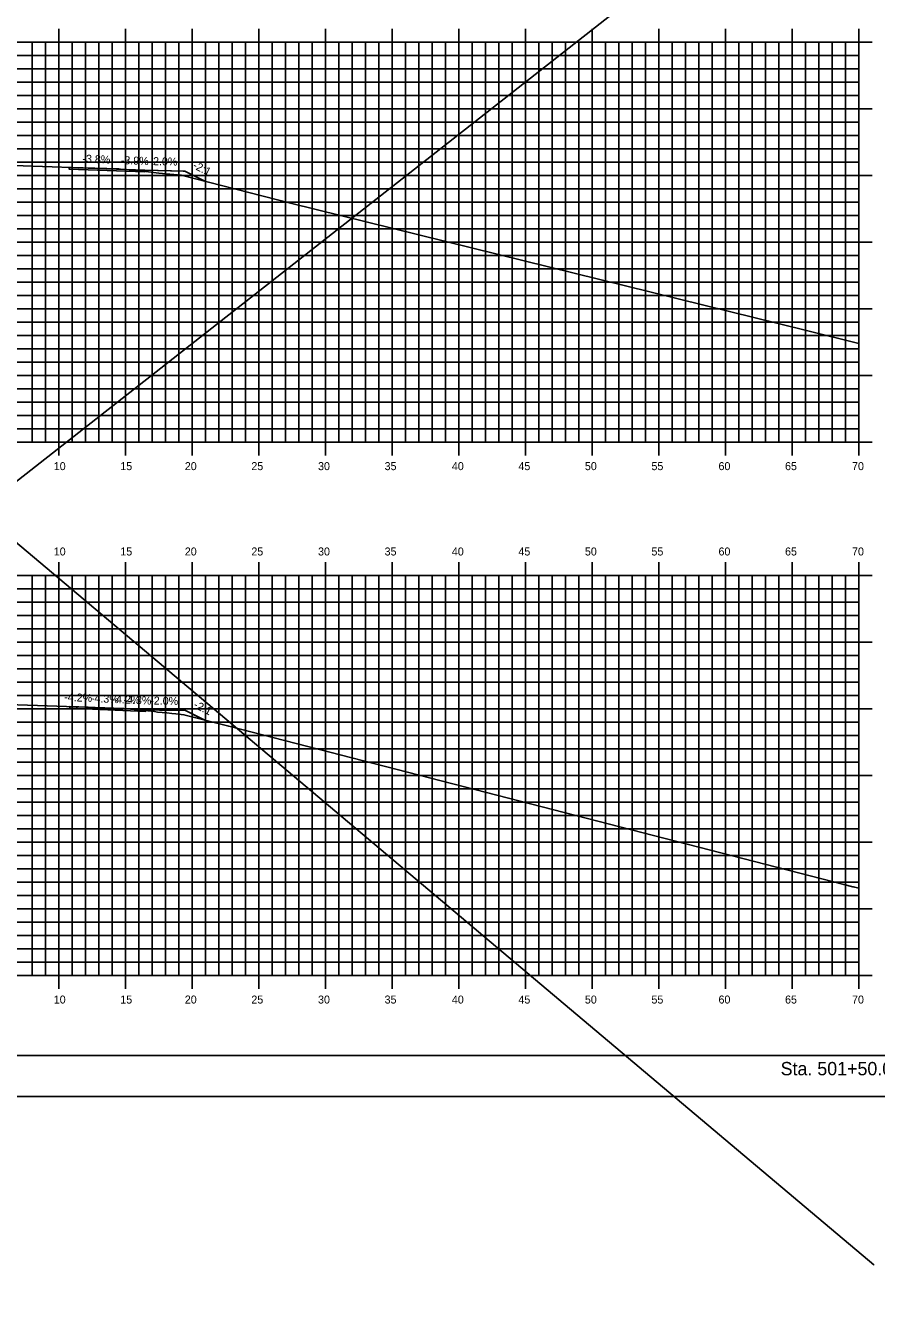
# Model space of a CAD drawing. Extents: x 1170543 to 1177585, y 609599 to 610623.
# Drawn here: x 1170855.7 to 1170919.6, y 610253.7 to 610349 of the extents above; entities that cross this region are included whole.
import ezdxf

# ---------------------------------------------------------------- set-up
doc = ezdxf.new("R2010")
doc.units = 0
doc.layers.add('ANNOTATION', color=7, linetype='Continuous')
doc.layers.add('Default', color=7, linetype='Continuous')

msp = doc.modelspace()

# ---------------------------------------------------------------- linework, layer by layer
at = {"layer": 'Default'}
for p, q in [((1170963.715, 610400.084), (1170776.983, 610253.654)), ((1170858.228, 610348.803), (1170858.228, 610347.801)), ((1170863.228, 610348.803), (1170863.228, 610347.801)), ((1170868.228, 610348.803), (1170868.228, 610347.801)), ((1170873.228, 610348.803), (1170873.228, 610347.801)), ((1170878.228, 610348.803), (1170878.228, 610347.801)), ((1170883.228, 610348.803), (1170883.228, 610347.801)), ((1170888.228, 610348.803), (1170888.228, 610347.801)), ((1170893.228, 610348.803), (1170893.228, 610347.801)), ((1170898.228, 610348.803), (1170898.228, 610347.801)), ((1170903.228, 610348.803), (1170903.228, 610347.801)), ((1170908.228, 610348.803), (1170908.228, 610347.801)), ((1170913.228, 610348.803), (1170913.228, 610347.801)), ((1170918.228, 610348.803), (1170918.228, 610347.801)), ((1170778.228, 610347.801), (1170918.228, 610347.801)), ((1170778.228, 610347.801), (1170918.228, 610347.801)), ((1170856.228, 610317.801), (1170856.228, 610347.801)), ((1170857.228, 610317.801), (1170857.228, 610347.801)), ((1170858.228, 610317.801), (1170858.228, 610347.801)), ((1170859.228, 610317.801), (1170859.228, 610347.801)), ((1170860.228, 610317.801), (1170860.228, 610347.801)), ((1170861.228, 610317.801), (1170861.228, 610347.801)), ((1170862.228, 610317.801), (1170862.228, 610347.801)), ((1170863.228, 610317.801), (1170863.228, 610347.801)), ((1170864.228, 610317.801), (1170864.228, 610347.801)), ((1170865.228, 610317.801), (1170865.228, 610347.801)), ((1170866.228, 610317.801), (1170866.228, 610347.801)), ((1170867.228, 610317.801), (1170867.228, 610347.801)), ((1170868.228, 610317.801), (1170868.228, 610347.801)), ((1170869.228, 610317.801), (1170869.228, 610347.801)), ((1170870.228, 610317.801), (1170870.228, 610347.801)), ((1170871.228, 610317.801), (1170871.228, 610347.801)), ((1170872.228, 610317.801), (1170872.228, 610347.801)), ((1170873.228, 610317.801), (1170873.228, 610347.801)), ((1170874.228, 610317.801), (1170874.228, 610347.801)), ((1170875.228, 610317.801), (1170875.228, 610347.801)), ((1170876.228, 610317.801), (1170876.228, 610347.801)), ((1170877.228, 610317.801), (1170877.228, 610347.801)), ((1170878.228, 610317.801), (1170878.228, 610347.801)), ((1170879.228, 610317.801), (1170879.228, 610347.801)), ((1170880.228, 610317.801), (1170880.228, 610347.801)), ((1170881.228, 610317.801), (1170881.228, 610347.801)), ((1170882.228, 610317.801), (1170882.228, 610347.801)), ((1170883.228, 610317.801), (1170883.228, 610347.801)), ((1170884.228, 610317.801), (1170884.228, 610347.801)), ((1170885.228, 610317.801), (1170885.228, 610347.801)), ((1170886.228, 610317.801), (1170886.228, 610347.801)), ((1170887.228, 610317.801), (1170887.228, 610347.801)), ((1170888.228, 610317.801), (1170888.228, 610347.801)), ((1170889.228, 610317.801), (1170889.228, 610347.801)), ((1170890.228, 610317.801), (1170890.228, 610347.801)), ((1170891.228, 610317.801), (1170891.228, 610347.801)), ((1170892.228, 610317.801), (1170892.228, 610347.801)), ((1170893.228, 610317.801), (1170893.228, 610347.801)), ((1170894.228, 610317.801), (1170894.228, 610347.801)), ((1170895.228, 610317.801), (1170895.228, 610347.801)), ((1170896.228, 610317.801), (1170896.228, 610347.801)), ((1170897.228, 610317.801), (1170897.228, 610347.801)), ((1170898.228, 610317.801), (1170898.228, 610347.801)), ((1170899.228, 610317.801), (1170899.228, 610347.801)), ((1170900.228, 610317.801), (1170900.228, 610347.801)), ((1170901.228, 610317.801), (1170901.228, 610347.801)), ((1170902.228, 610317.801), (1170902.228, 610347.801)), ((1170903.228, 610317.801), (1170903.228, 610347.801)), ((1170904.228, 610317.801), (1170904.228, 610347.801)), ((1170905.228, 610317.801), (1170905.228, 610347.801)), ((1170906.228, 610317.801), (1170906.228, 610347.801)), ((1170907.228, 610317.801), (1170907.228, 610347.801)), ((1170908.228, 610317.801), (1170908.228, 610347.801)), ((1170909.228, 610317.801), (1170909.228, 610347.801)), ((1170910.228, 610317.801), (1170910.228, 610347.801)), ((1170911.228, 610317.801), (1170911.228, 610347.801)), ((1170912.228, 610317.801), (1170912.228, 610347.801)), ((1170913.228, 610317.801), (1170913.228, 610347.801)), ((1170914.228, 610317.801), (1170914.228, 610347.801)), ((1170915.228, 610317.801), (1170915.228, 610347.801)), ((1170916.228, 610317.801), (1170916.228, 610347.801)), ((1170919.23, 610347.801), (1170917.226, 610347.801)), ((1170917.228, 610317.801), (1170917.228, 610347.801)), ((1170918.228, 610317.801), (1170918.228, 610347.801)), ((1170918.228, 610317.801), (1170918.228, 610347.801)), ((1170778.228, 610346.801), (1170918.228, 610346.801)), ((1170918.228, 610346.801), (1170917.226, 610346.801)), ((1170778.228, 610345.801), (1170918.228, 610345.801)), ((1170918.228, 610345.801), (1170917.226, 610345.801)), ((1170778.228, 610344.801), (1170918.228, 610344.801)), ((1170918.228, 610344.801), (1170917.226, 610344.801)), ((1170778.228, 610343.801), (1170918.228, 610343.801)), ((1170918.228, 610343.801), (1170917.226, 610343.801)), ((1170778.228, 610342.801), (1170918.228, 610342.801)), ((1170919.23, 610342.801), (1170917.226, 610342.801)), ((1170778.228, 610341.801), (1170918.228, 610341.801)), ((1170918.228, 610341.801), (1170917.226, 610341.801)), ((1170778.228, 610340.801), (1170918.228, 610340.801)), ((1170918.228, 610340.801), (1170917.226, 610340.801)), ((1170778.228, 610339.801), (1170918.228, 610339.801)), ((1170918.228, 610339.801), (1170917.226, 610339.801)), ((1170778.228, 610338.801), (1170918.228, 610338.801)), ((1170918.228, 610338.801), (1170917.226, 610338.801)), ((1170778.228, 610337.801), (1170918.228, 610337.801)), ((1170919.23, 610337.801), (1170917.226, 610337.801)), ((1170778.228, 610336.801), (1170918.228, 610336.801)), ((1170918.228, 610336.801), (1170917.226, 610336.801)), ((1170778.228, 610335.801), (1170918.228, 610335.801)), ((1170918.228, 610335.801), (1170917.226, 610335.801)), ((1170778.228, 610334.801), (1170918.228, 610334.801)), ((1170918.228, 610334.801), (1170917.226, 610334.801)), ((1170778.228, 610333.801), (1170918.228, 610333.801)), ((1170918.228, 610333.801), (1170917.226, 610333.801)), ((1170778.228, 610332.801), (1170918.228, 610332.801)), ((1170919.23, 610332.801), (1170917.226, 610332.801)), ((1170778.228, 610331.801), (1170918.228, 610331.801)), ((1170918.228, 610331.801), (1170917.226, 610331.801)), ((1170778.228, 610330.801), (1170918.228, 610330.801)), ((1170918.228, 610330.801), (1170917.226, 610330.801)), ((1170778.228, 610329.801), (1170918.228, 610329.801)), ((1170918.228, 610329.801), (1170917.226, 610329.801)), ((1170778.228, 610328.801), (1170918.228, 610328.801)), ((1170918.228, 610328.801), (1170917.226, 610328.801)), ((1170778.228, 610327.801), (1170918.228, 610327.801)), ((1170919.23, 610327.801), (1170917.226, 610327.801)), ((1170778.228, 610326.801), (1170918.228, 610326.801)), ((1170918.228, 610326.801), (1170917.226, 610326.801)), ((1170778.228, 610325.801), (1170918.228, 610325.801)), ((1170918.228, 610325.801), (1170917.226, 610325.801)), ((1170778.228, 610324.801), (1170918.228, 610324.801)), ((1170918.228, 610324.801), (1170917.226, 610324.801)), ((1170778.228, 610323.801), (1170918.228, 610323.801)), ((1170918.228, 610323.801), (1170917.226, 610323.801)), ((1170778.228, 610322.801), (1170918.228, 610322.801)), ((1170919.23, 610322.801), (1170917.226, 610322.801)), ((1170778.228, 610321.801), (1170918.228, 610321.801)), ((1170918.228, 610321.801), (1170917.226, 610321.801)), ((1170778.228, 610320.801), (1170918.228, 610320.801)), ((1170918.228, 610320.801), (1170917.226, 610320.801)), ((1170778.228, 610319.801), (1170918.228, 610319.801)), ((1170918.228, 610319.801), (1170917.226, 610319.801)), ((1170778.228, 610318.801), (1170918.228, 610318.801)), ((1170918.228, 610318.801), (1170917.226, 610318.801)), ((1170778.228, 610317.801), (1170918.228, 610317.801)), ((1170778.228, 610317.801), (1170918.228, 610317.801)), ((1170858.228, 610316.799), (1170858.228, 610317.801)), ((1170863.228, 610316.799), (1170863.228, 610317.801)), ((1170868.228, 610316.799), (1170868.228, 610317.801)), ((1170873.228, 610316.799), (1170873.228, 610317.801)), ((1170878.228, 610316.799), (1170878.228, 610317.801)), ((1170883.228, 610316.799), (1170883.228, 610317.801)), ((1170888.228, 610316.799), (1170888.228, 610317.801)), ((1170893.228, 610316.799), (1170893.228, 610317.801)), ((1170898.228, 610316.799), (1170898.228, 610317.801)), ((1170903.228, 610316.799), (1170903.228, 610317.801)), ((1170908.228, 610316.799), (1170908.228, 610317.801)), ((1170913.228, 610316.799), (1170913.228, 610317.801)), ((1170919.23, 610317.801), (1170917.226, 610317.801)), ((1170918.228, 610316.799), (1170918.228, 610317.801)), ((1170858.228, 610308.803), (1170858.228, 610307.801)), ((1170863.228, 610308.803), (1170863.228, 610307.801)), ((1170868.228, 610308.803), (1170868.228, 610307.801)), ((1170873.228, 610308.803), (1170873.228, 610307.801)), ((1170878.228, 610308.803), (1170878.228, 610307.801)), ((1170883.228, 610308.803), (1170883.228, 610307.801)), ((1170888.228, 610308.803), (1170888.228, 610307.801)), ((1170893.228, 610308.803), (1170893.228, 610307.801)), ((1170898.228, 610308.803), (1170898.228, 610307.801)), ((1170903.228, 610308.803), (1170903.228, 610307.801)), ((1170908.228, 610308.803), (1170908.228, 610307.801)), ((1170913.228, 610308.803), (1170913.228, 610307.801)), ((1170918.228, 610308.803), (1170918.228, 610307.801)), ((1170778.228, 610307.801), (1170918.228, 610307.801)), ((1170778.228, 610307.801), (1170918.228, 610307.801)), ((1170856.228, 610277.801), (1170856.228, 610307.801)), ((1170857.228, 610277.801), (1170857.228, 610307.801)), ((1170858.228, 610277.801), (1170858.228, 610307.801)), ((1170859.228, 610277.801), (1170859.228, 610307.801)), ((1170860.228, 610277.801), (1170860.228, 610307.801)), ((1170861.228, 610277.801), (1170861.228, 610307.801)), ((1170862.228, 610277.801), (1170862.228, 610307.801)), ((1170863.228, 610277.801), (1170863.228, 610307.801)), ((1170864.228, 610277.801), (1170864.228, 610307.801)), ((1170865.228, 610277.801), (1170865.228, 610307.801)), ((1170866.228, 610277.801), (1170866.228, 610307.801)), ((1170867.228, 610277.801), (1170867.228, 610307.801)), ((1170868.228, 610277.801), (1170868.228, 610307.801)), ((1170869.228, 610277.801), (1170869.228, 610307.801)), ((1170870.228, 610277.801), (1170870.228, 610307.801)), ((1170871.228, 610277.801), (1170871.228, 610307.801)), ((1170872.228, 610277.801), (1170872.228, 610307.801)), ((1170873.228, 610277.801), (1170873.228, 610307.801)), ((1170874.228, 610277.801), (1170874.228, 610307.801)), ((1170875.228, 610277.801), (1170875.228, 610307.801)), ((1170876.228, 610277.801), (1170876.228, 610307.801)), ((1170877.228, 610277.801), (1170877.228, 610307.801)), ((1170878.228, 610277.801), (1170878.228, 610307.801)), ((1170879.228, 610277.801), (1170879.228, 610307.801)), ((1170880.228, 610277.801), (1170880.228, 610307.801)), ((1170881.228, 610277.801), (1170881.228, 610307.801)), ((1170882.228, 610277.801), (1170882.228, 610307.801)), ((1170883.228, 610277.801), (1170883.228, 610307.801)), ((1170884.228, 610277.801), (1170884.228, 610307.801)), ((1170885.228, 610277.801), (1170885.228, 610307.801)), ((1170886.228, 610277.801), (1170886.228, 610307.801)), ((1170887.228, 610277.801), (1170887.228, 610307.801)), ((1170888.228, 610277.801), (1170888.228, 610307.801)), ((1170889.228, 610277.801), (1170889.228, 610307.801)), ((1170890.228, 610277.801), (1170890.228, 610307.801)), ((1170891.228, 610277.801), (1170891.228, 610307.801)), ((1170892.228, 610277.801), (1170892.228, 610307.801)), ((1170893.228, 610277.801), (1170893.228, 610307.801)), ((1170894.228, 610277.801), (1170894.228, 610307.801)), ((1170895.228, 610277.801), (1170895.228, 610307.801)), ((1170896.228, 610277.801), (1170896.228, 610307.801)), ((1170897.228, 610277.801), (1170897.228, 610307.801)), ((1170898.228, 610277.801), (1170898.228, 610307.801)), ((1170899.228, 610277.801), (1170899.228, 610307.801)), ((1170900.228, 610277.801), (1170900.228, 610307.801)), ((1170901.228, 610277.801), (1170901.228, 610307.801)), ((1170902.228, 610277.801), (1170902.228, 610307.801)), ((1170903.228, 610277.801), (1170903.228, 610307.801)), ((1170904.228, 610277.801), (1170904.228, 610307.801)), ((1170905.228, 610277.801), (1170905.228, 610307.801)), ((1170906.228, 610277.801), (1170906.228, 610307.801)), ((1170907.228, 610277.801), (1170907.228, 610307.801)), ((1170908.228, 610277.801), (1170908.228, 610307.801)), ((1170909.228, 610277.801), (1170909.228, 610307.801)), ((1170910.228, 610277.801), (1170910.228, 610307.801)), ((1170911.228, 610277.801), (1170911.228, 610307.801)), ((1170912.228, 610277.801), (1170912.228, 610307.801)), ((1170913.228, 610277.801), (1170913.228, 610307.801)), ((1170914.228, 610277.801), (1170914.228, 610307.801)), ((1170915.228, 610277.801), (1170915.228, 610307.801)), ((1170916.228, 610277.801), (1170916.228, 610307.801)), ((1170919.23, 610307.801), (1170917.226, 610307.801)), ((1170917.228, 610277.801), (1170917.228, 610307.801)), ((1170918.228, 610277.801), (1170918.228, 610307.801)), ((1170918.228, 610277.801), (1170918.228, 610307.801)), ((1170778.228, 610306.801), (1170918.228, 610306.801)), ((1170918.228, 610306.801), (1170917.226, 610306.801)), ((1170778.228, 610305.801), (1170918.228, 610305.801)), ((1170918.228, 610305.801), (1170917.226, 610305.801)), ((1170778.228, 610304.801), (1170918.228, 610304.801)), ((1170918.228, 610304.801), (1170917.226, 610304.801)), ((1170778.228, 610303.801), (1170918.228, 610303.801)), ((1170918.228, 610303.801), (1170917.226, 610303.801)), ((1170778.228, 610302.801), (1170918.228, 610302.801)), ((1170919.23, 610302.801), (1170917.226, 610302.801)), ((1170778.228, 610301.801), (1170918.228, 610301.801)), ((1170918.228, 610301.801), (1170917.226, 610301.801)), ((1170778.228, 610300.801), (1170918.228, 610300.801)), ((1170918.228, 610300.801), (1170917.226, 610300.801)), ((1170778.228, 610299.801), (1170918.228, 610299.801)), ((1170918.228, 610299.801), (1170917.226, 610299.801)), ((1170778.228, 610298.801), (1170918.228, 610298.801)), ((1170918.228, 610298.801), (1170917.226, 610298.801)), ((1170778.228, 610297.801), (1170918.228, 610297.801)), ((1170919.23, 610297.801), (1170917.226, 610297.801)), ((1170778.228, 610296.801), (1170918.228, 610296.801)), ((1170918.228, 610296.801), (1170917.226, 610296.801)), ((1170778.228, 610295.801), (1170918.228, 610295.801)), ((1170918.228, 610295.801), (1170917.226, 610295.801)), ((1170778.228, 610294.801), (1170918.228, 610294.801)), ((1170918.228, 610294.801), (1170917.226, 610294.801)), ((1170778.228, 610293.801), (1170918.228, 610293.801)), ((1170918.228, 610293.801), (1170917.226, 610293.801)), ((1170778.228, 610292.801), (1170918.228, 610292.801)), ((1170919.23, 610292.801), (1170917.226, 610292.801)), ((1170778.228, 610291.801), (1170918.228, 610291.801)), ((1170918.228, 610291.801), (1170917.226, 610291.801)), ((1170778.228, 610290.801), (1170918.228, 610290.801)), ((1170918.228, 610290.801), (1170917.226, 610290.801)), ((1170778.228, 610289.801), (1170918.228, 610289.801)), ((1170918.228, 610289.801), (1170917.226, 610289.801)), ((1170778.228, 610288.801), (1170918.228, 610288.801)), ((1170918.228, 610288.801), (1170917.226, 610288.801)), ((1170778.228, 610287.801), (1170918.228, 610287.801)), ((1170919.23, 610287.801), (1170917.226, 610287.801)), ((1170778.228, 610286.801), (1170918.228, 610286.801)), ((1170918.228, 610286.801), (1170917.226, 610286.801)), ((1170778.228, 610285.801), (1170918.228, 610285.801)), ((1170918.228, 610285.801), (1170917.226, 610285.801)), ((1170778.228, 610284.801), (1170918.228, 610284.801)), ((1170918.228, 610284.801), (1170917.226, 610284.801)), ((1170778.228, 610283.801), (1170918.228, 610283.801)), ((1170918.228, 610283.801), (1170917.226, 610283.801)), ((1170778.228, 610282.801), (1170918.228, 610282.801)), ((1170919.23, 610282.801), (1170917.226, 610282.801)), ((1170778.228, 610281.801), (1170918.228, 610281.801)), ((1170918.228, 610281.801), (1170917.226, 610281.801)), ((1170778.228, 610280.801), (1170918.228, 610280.801)), ((1170918.228, 610280.801), (1170917.226, 610280.801)), ((1170778.228, 610279.801), (1170918.228, 610279.801)), ((1170918.228, 610279.801), (1170917.226, 610279.801)), ((1170778.228, 610278.801), (1170918.228, 610278.801)), ((1170918.228, 610278.801), (1170917.226, 610278.801)), ((1170778.228, 610277.801), (1170918.228, 610277.801)), ((1170778.228, 610277.801), (1170918.228, 610277.801)), ((1170858.228, 610276.799), (1170858.228, 610277.801)), ((1170863.228, 610276.799), (1170863.228, 610277.801)), ((1170868.228, 610276.799), (1170868.228, 610277.801)), ((1170873.228, 610276.799), (1170873.228, 610277.801)), ((1170878.228, 610276.799), (1170878.228, 610277.801)), ((1170883.228, 610276.799), (1170883.228, 610277.801)), ((1170888.228, 610276.799), (1170888.228, 610277.801)), ((1170893.228, 610276.799), (1170893.228, 610277.801)), ((1170898.228, 610276.799), (1170898.228, 610277.801)), ((1170903.228, 610276.799), (1170903.228, 610277.801)), ((1170908.228, 610276.799), (1170908.228, 610277.801)), ((1170913.228, 610276.799), (1170913.228, 610277.801)), ((1170919.23, 610277.801), (1170917.226, 610277.801)), ((1170918.228, 610276.799), (1170918.228, 610277.801))]:
    msp.add_line(p, q, dxfattribs=at)
for points in [[(1170748.407, 610400.084), (1170919.372, 610256.119), (1170919.372, 610256.119)], [(1170854.11, 610338.562), (1170857.744, 610338.447), (1170859.151, 610338.402), (1170862.744, 610338.288), (1170862.861, 610338.278), (1170863.262, 610338.24), (1170864.564, 610338.109), (1170865.724, 610337.981), (1170867.419, 610337.826), (1170875.602, 610335.721), (1170914.327, 610326.162), (1170918.228, 610325.208)], [(1170859.002, 610338.407), (1170859.169, 610338.4), (1170863.262, 610338.24), (1170863.32, 610338.238), (1170864.682, 610338.184), (1170867.555, 610338.127), (1170867.682, 610338.124), (1170869.125, 610337.402), (1170869.19, 610337.37)], [(1170859.002, 610338.407), (1170863.262, 610338.24), (1170864.682, 610338.184), (1170864.682, 610338.059), (1170859.002, 610338.282), (1170859.002, 610338.407)], [(1170859.002, 610338.407), (1170863.262, 610338.24), (1170864.682, 610338.184), (1170864.682, 610338.059), (1170859.002, 610338.282), (1170859.002, 610338.407)], [(1170864.682, 610338.184), (1170864.682, 610338.059)], [(1170864.682, 610338.184), (1170864.682, 610338.059)], [(1170864.682, 610338.184), (1170867.682, 610338.124)], [(1170864.682, 610338.184), (1170867.682, 610338.124)], [(1170867.682, 610338.124), (1170869.19, 610337.37)], [(1170867.682, 610338.124), (1170869.19, 610337.37)], [(1170867.682, 610338.124), (1170869.19, 610337.37)], [(1170867.682, 610338.124), (1170869.19, 610337.37)], [(1170854.43, 610298.128), (1170858.076, 610298.011), (1170861.68, 610297.885), (1170863.062, 610297.831), (1170863.07, 610297.806), (1170863.1, 610297.82), (1170865.407, 610297.594), (1170865.642, 610297.557), (1170866.324, 610297.499), (1170866.715, 610297.453), (1170867.02, 610297.421), (1170867.618, 610297.356), (1170870.983, 610296.49), (1170917.114, 610284.629), (1170917.802, 610284.452), (1170917.841, 610284.442), (1170917.931, 610284.42), (1170918.228, 610284.352)], [(1170859.062, 610297.977), (1170860.433, 610297.919), (1170863.07, 610297.806), (1170863.653, 610297.781), (1170864.739, 610297.735), (1170865.78, 610297.714), (1170867.739, 610297.675), (1170868.668, 610297.21), (1170869.179, 610296.954)], [(1170859.062, 610297.977), (1170863.07, 610297.806), (1170864.739, 610297.735), (1170864.739, 610297.61), (1170859.062, 610297.852), (1170859.062, 610297.977)], [(1170859.062, 610297.977), (1170863.07, 610297.806), (1170864.739, 610297.735), (1170864.739, 610297.61), (1170859.062, 610297.852), (1170859.062, 610297.977)], [(1170864.739, 610297.735), (1170864.739, 610297.61)], [(1170864.739, 610297.735), (1170864.739, 610297.61)], [(1170864.739, 610297.735), (1170867.739, 610297.675)], [(1170864.739, 610297.735), (1170867.739, 610297.675)], [(1170867.739, 610297.675), (1170869.179, 610296.954)], [(1170867.739, 610297.675), (1170869.179, 610296.954)], [(1170867.739, 610297.675), (1170869.179, 610296.954)], [(1170867.739, 610297.675), (1170869.179, 610296.954)]]:
    msp.add_lwpolyline(points, dxfattribs=at)
for points in [[(1170765.135, 610268.742), (1170935.135, 610268.742), (1170935.135, 610378.742), (1170765.135, 610378.742)], [(1170773.228, 610271.801), (1170933.228, 610271.801), (1170933.228, 610376.801), (1170773.228, 610376.801)]]:
    msp.add_lwpolyline(points, close=True, dxfattribs=at)

# ---------------------------------------------------------------- texts
at = {"layer": 'ANNOTATION'}
for s, rotation, p in [('-3.8%', 357.75635, (1170859.989, 610338.769)), ('-3.9%', 357.75447, (1170862.869, 610338.656)), ('-2.0%', 358.85354, (1170865.025, 610338.578)), ('-2:1', 333.43444, (1170868.227, 610338.37)), ('-4.2%', 357.59725, (1170858.624, 610298.396)), ('-4.3%', 357.54005, (1170860.624, 610298.312)), ('-4.2%', 357.59738, (1170862.238, 610298.242)), ('-4.3%', 357.5401, (1170863.068, 610298.207)), ('-2.0%', 358.85335, (1170865.082, 610298.128)), ('-2:1', 333.43418, (1170868.282, 610297.921))]:
    msp.add_text(s, height=0.6, rotation=rotation, dxfattribs=at).set_placement(p)
at = {"layer": 'Default'}
for s, height, p in [('10', 0.6, (1170857.853, 610315.701)), ('15', 0.6, (1170862.845, 610315.701)), ('20', 0.6, (1170867.682, 610315.701)), ('25', 0.6, (1170872.674, 610315.701)), ('30', 0.6, (1170877.676, 610315.701)), ('35', 0.6, (1170882.668, 610315.701)), ('40', 0.6, (1170887.714, 610315.701)), ('45', 0.6, (1170892.706, 610315.701)), ('50', 0.6, (1170897.692, 610315.701)), ('55', 0.6, (1170902.684, 610315.701)), ('60', 0.6, (1170907.714, 610315.701)), ('65', 0.6, (1170912.706, 610315.701)), ('70', 0.6, (1170917.73, 610315.701)), ('10', 0.6, (1170857.853, 610309.301)), ('15', 0.6, (1170862.845, 610309.301)), ('20', 0.6, (1170867.682, 610309.301)), ('25', 0.6, (1170872.674, 610309.301)), ('30', 0.6, (1170877.676, 610309.301)), ('35', 0.6, (1170882.668, 610309.301)), ('40', 0.6, (1170887.714, 610309.301)), ('45', 0.6, (1170892.706, 610309.301)), ('50', 0.6, (1170897.692, 610309.301)), ('55', 0.6, (1170902.684, 610309.301)), ('60', 0.6, (1170907.714, 610309.301)), ('65', 0.6, (1170912.706, 610309.301)), ('70', 0.6, (1170917.73, 610309.301)), ('10', 0.6, (1170857.853, 610275.701)), ('15', 0.6, (1170862.845, 610275.701)), ('20', 0.6, (1170867.682, 610275.701)), ('25', 0.6, (1170872.674, 610275.701)), ('30', 0.6, (1170877.676, 610275.701)), ('35', 0.6, (1170882.668, 610275.701)), ('40', 0.6, (1170887.714, 610275.701)), ('45', 0.6, (1170892.706, 610275.701)), ('50', 0.6, (1170897.692, 610275.701)), ('55', 0.6, (1170902.684, 610275.701)), ('60', 0.6, (1170907.714, 610275.701)), ('65', 0.6, (1170912.706, 610275.701)), ('70', 0.6, (1170917.73, 610275.701)), ('Sta. 501+50.00 to Sta. 502+00.00', 1.0002, (1170912.374, 610270.321))]:
    msp.add_text(s, height=height, dxfattribs=at).set_placement(p)

doc.saveas('drawing.dxf')
